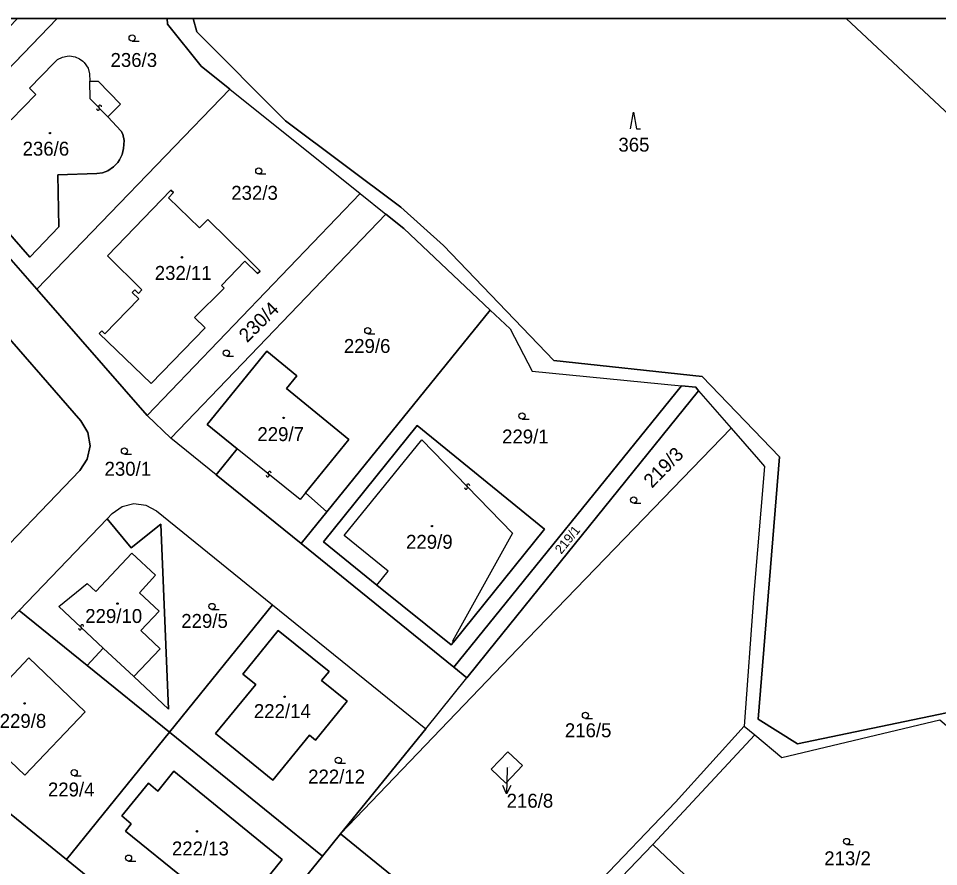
# Model space of a CAD drawing. Extents: x -598233 to -596890, y -1157848 to -1156431.
# Drawn here: x -597823.7 to -597711.3, y -1156534.4 to -1156430.9 of the extents above; entities that cross this region are included whole.
import ezdxf

# ---------------------------------------------------------------- set-up
doc = ezdxf.new("R2010")
doc.units = 0
for name, color, linetype in [('Level 1', 7, 'Continuous'), ('Level 13', 7, 'Continuous'), ('Level 3', 7, 'Continuous'), ('Level 4', 7, 'Continuous'), ('Level 5', 7, 'Continuous'), ('Level 57', 7, 'Continuous'), ('Level 60', 7, 'Continuous'), ('Vrstva 60', 7, 'Continuous'), ('zajmove_uzemi', 7, 'Continuous')]:
    doc.layers.add(name, color=color, linetype=linetype)

msp = doc.modelspace()

# ---------------------------------------------------------------- linework, layer by layer
at = {"layer": 'Level 1'}
msp.add_line((-597835.47, -1156447.95), (-597818.94, -1156430.86), dxfattribs=at)
for points in [[(-597805.52, -1156430.86), (-597805.47, -1156431.54), (-597801.36, -1156436.7), (-597797.85, -1156439.51)], [(-597802.33, -1156430.86), (-597801.88, -1156432.48), (-597791.08, -1156443.38), (-597776.99, -1156453.9), (-597771.76, -1156458.57), (-597758.28, -1156472.63), (-597740.15, -1156474.56), (-597730.72, -1156484.39), (-597733.33, -1156516.4), (-597728.53, -1156519.44), (-597710.3, -1156515.63), (-597679.72, -1156538.87), (-597674.19, -1156544.27), (-597669.38, -1156550.28), (-597660.84, -1156556.14)], [(-597669.04, -1156478.62), (-597671.13, -1156480.96), (-597694.63, -1156462.22), (-597705.48, -1156446.85), (-597722.59, -1156430.86)], [(-597824.56, -1156443.23), (-597821.58, -1156440.14), (-597822.35, -1156439.37), (-597819.37, -1156436.31), (-597818.92, -1156435.89), (-597818.3, -1156435.58), (-597817.75, -1156435.45), (-597817.44, -1156435.44), (-597816.74, -1156435.55), (-597816.22, -1156435.78), (-597815.82, -1156436.08), (-597815.67, -1156436.23), (-597815.19, -1156436.93), (-597815.01, -1156437.64), (-597814.98, -1156438.5)], [(-597814.98, -1156438.5), (-597813.96, -1156438.5), (-597811.24, -1156441.32), (-597812.77, -1156442.88)], [(-597821.46, -1156463.93), (-597797.85, -1156439.51)], [(-597797.85, -1156439.51), (-597781.93, -1156452.23)], [(-597829.28, -1156448.14), (-597831.1, -1156449.94), (-597822.28, -1156460.02), (-597818.76, -1156456.29), (-597818.89, -1156449.95), (-597814.11, -1156449.79), (-597813.44, -1156449.7), (-597812.77, -1156449.45), (-597812.06, -1156448.99), (-597811.56, -1156448.46), (-597811.33, -1156448.12), (-597811.01, -1156447.49), (-597810.84, -1156446.75), (-597810.76, -1156445.75), (-597810.94, -1156444.97), (-597811.15, -1156444.63), (-597812.77, -1156442.88)], [(-597835.47, -1156447.95), (-597821.46, -1156463.93)], [(-597807.47, -1156475.42), (-597813.82, -1156469.31), (-597813.52, -1156468.98), (-597813.14, -1156469.36), (-597808.98, -1156465.08), (-597809.78, -1156464.3), (-597809.48, -1156463.99), (-597809.03, -1156464.43), (-597808.6, -1156463.98), (-597812.83, -1156459.83), (-597805.06, -1156451.81), (-597804.76, -1156452.13), (-597805.37, -1156452.76), (-597801.57, -1156456.42), (-597800.57, -1156455.41), (-597795.7, -1156460.16), (-597794.16, -1156461.71), (-597794.47, -1156462.02), (-597796.02, -1156460.5), (-597798.88, -1156463.47), (-597798.56, -1156463.79), (-597802.2, -1156467.36), (-597800.89, -1156468.65), (-597807.47, -1156475.42)], [(-597781.93, -1156452.23), (-597807.98, -1156479.32)], [(-597781.93, -1156452.23), (-597778.8, -1156454.74)], [(-597805.09, -1156482.09), (-597778.8, -1156454.74)], [(-597766.07, -1156466.47), (-597776.6, -1156456.49), (-597778.8, -1156454.74)], [(-597821.46, -1156463.93), (-597807.98, -1156479.32)], [(-597828.63, -1156499), (-597816.19, -1156486.06), (-597815.28, -1156484.67), (-597814.93, -1156483.04), (-597815.2, -1156481.4), (-597816.05, -1156479.97), (-597827.79, -1156466.57)], [(-597766.07, -1156466.47), (-597786, -1156491.09)], [(-597766.07, -1156466.47), (-597763.64, -1156468.77), (-597760.92, -1156473.92), (-597742.68, -1156475.72)], [(-597788.63, -1156488.79), (-597783.31, -1156482.25), (-597790.93, -1156476.03), (-597789.67, -1156474.49), (-597793.34, -1156471.47), (-597800.64, -1156480.43), (-597796.96, -1156483.4)], [(-597770.5, -1156510.08), (-597742.68, -1156475.72)], [(-597740.6, -1156476.31), (-597766.37, -1156508.24), (-597768.9, -1156511.37)], [(-597740.6, -1156476.31), (-597740.96, -1156475.89), (-597742.68, -1156475.72)], [(-597740.6, -1156476.31), (-597736.61, -1156480.9)], [(-597807.98, -1156479.32), (-597805.09, -1156482.09)], [(-597779.92, -1156500.04), (-597786.43, -1156494.77), (-597774.97, -1156480.57), (-597759.41, -1156493.21), (-597770.55, -1156507.01)], [(-597736.61, -1156480.9), (-597762.67, -1156507.82), (-597784.36, -1156530.43)], [(-597736.61, -1156480.9), (-597733.3, -1156484.71), (-597732.57, -1156485.56), (-597733.84, -1156501.07), (-597735.02, -1156517.27)], [(-597799.53, -1156486.59), (-597805.09, -1156482.09)], [(-597796.96, -1156483.4), (-597799.53, -1156486.59)], [(-597799.53, -1156486.59), (-597789.16, -1156494.98)], [(-597786, -1156491.09), (-597788.63, -1156488.79)], [(-597812.85, -1156491.95), (-597812.23, -1156491.31), (-597811.02, -1156490.46), (-597809.59, -1156490.09), (-597808.13, -1156490.28), (-597806.83, -1156490.98), (-597792.64, -1156502.45)], [(-597823.59, -1156503.14), (-597812.85, -1156491.95)], [(-597812.85, -1156491.95), (-597809.9, -1156495.49), (-597806.29, -1156492.59), (-597805.34, -1156515.2), (-597809.61, -1156511.21)], [(-597786, -1156491.09), (-597789.16, -1156494.98)], [(-597789.16, -1156494.98), (-597770.5, -1156510.08)], [(-597770.55, -1156507.01), (-597770.82, -1156507.35), (-597779.92, -1156500.04)], [(-597837.5, -1156517.61), (-597823.59, -1156503.14)], [(-597823.59, -1156503.14), (-597815.29, -1156509.85)], [(-597792.64, -1156502.45), (-597805.22, -1156518)], [(-597792.64, -1156502.45), (-597773.94, -1156517.58)], [(-597791.95, -1156505.59), (-597785.75, -1156510.6), (-597786.65, -1156511.69), (-597783.54, -1156514.22), (-597787.42, -1156518.96), (-597788.15, -1156518.36), (-597792.61, -1156523.88), (-597799.62, -1156518.18), (-597794.71, -1156512.16), (-597796.26, -1156510.9), (-597791.95, -1156505.59)], [(-597813.32, -1156507.75), (-597815.29, -1156509.85)], [(-597809.61, -1156511.21), (-597813.32, -1156507.75)], [(-597829.37, -1156513.38), (-597832.97, -1156517.08), (-597828.27, -1156521.62), (-597826.54, -1156519.83), (-597822.91, -1156523.27), (-597815.55, -1156515.51), (-597822.42, -1156508.94), (-597827.39, -1156514.18)], [(-597815.29, -1156509.85), (-597805.22, -1156518)], [(-597770.5, -1156510.08), (-597768.9, -1156511.37)], [(-597773.94, -1156517.58), (-597768.9, -1156511.37)], [(-597733.74, -1156518.33), (-597730.43, -1156521.08), (-597711.14, -1156516.49), (-597696.1, -1156529.34)], [(-597837.5, -1156517.61), (-597817.8, -1156533.55)], [(-597784.36, -1156530.43), (-597773.94, -1156517.58)], [(-597735.02, -1156517.27), (-597743.43, -1156526.56), (-597763.39, -1156547.39)], [(-597735.02, -1156517.27), (-597733.74, -1156518.33)], [(-597805.22, -1156518), (-597817.8, -1156533.55)], [(-597805.22, -1156518), (-597786.54, -1156533.12)], [(-597746.2, -1156531.73), (-597733.74, -1156518.33)], [(-597763.91, -1156520.4), (-597765.93, -1156522.52), (-597764.15, -1156524.21), (-597762.13, -1156522.09), (-597763.91, -1156520.4)], [(-597811.07, -1156528.21), (-597807.81, -1156524.24), (-597806.67, -1156525.21), (-597804.71, -1156522.76), (-597791.47, -1156533.55), (-597798.6, -1156542.35), (-597804.4, -1156537.66), (-597803.15, -1156536.12), (-597810.61, -1156530.09), (-597809.9, -1156529.18), (-597811.07, -1156528.21)], [(-597784.36, -1156530.43), (-597786.54, -1156533.12)], [(-597784.36, -1156530.43), (-597780.01, -1156533.95), (-597772.4, -1156540.1), (-597763.39, -1156547.39)], [(-597746.2, -1156531.73), (-597762.4, -1156548.6)], [(-597746.2, -1156531.73), (-597722.07, -1156554.54)], [(-597801.31, -1156546.95), (-597817.8, -1156533.55)], [(-597786.54, -1156533.12), (-597799.17, -1156548.68)]]:
    msp.add_lwpolyline(points, dxfattribs=at)
at = {"layer": 'Level 13'}
for centre, start, end in [((-597813.71, -1156441.64), 351.3699, 223.9599), ((-597813.97, -1156441.9), 171.5843, 43.6823), ((-597793, -1156486.36), 358.2081, 230.7981), ((-597793.24, -1156486.64), 178.4226, 50.5206), ((-597769.01, -1156488.14), 171.3427, 43.9327), ((-597768.75, -1156487.88), 351.5572, 223.6552), ((-597816.17, -1156505.33), 174.2765, 46.3744), ((-597815.91, -1156505.07), 354.062, 226.652)]:
    msp.add_arc(centre, 0.184, start, end, dxfattribs=at)
at = {"layer": 'Level 3'}
for points in [[(-597812.77, -1156442.88), (-597814.92, -1156440.67), (-597814.98, -1156438.5)], [(-597779.92, -1156500.04), (-597778.52, -1156498.33), (-597783.88, -1156493.99), (-597774.42, -1156482.31), (-597763.34, -1156493.71), (-597770.68, -1156506.9), (-597770.55, -1156507.01)], [(-597788.63, -1156488.79), (-597789.29, -1156489.6), (-597796.96, -1156483.4)], [(-597813.32, -1156507.75), (-597818.76, -1156502.66), (-597815.3, -1156499.86), (-597814.25, -1156500.84), (-597809.83, -1156496.13), (-597806.93, -1156498.84), (-597808.91, -1156500.98), (-597806.51, -1156503.21), (-597808.75, -1156505.59), (-597806.37, -1156507.81), (-597809.61, -1156511.21)]]:
    msp.add_lwpolyline(points, dxfattribs=at)
at = {"layer": 'Level 5'}
for p, q in [((-597809.8, -1156433.63), (-597808.93, -1156433.63)), ((-597794.33, -1156449.85), (-597793.45, -1156449.85)), ((-597781.02, -1156469.35), (-597780.15, -1156469.35)), ((-597798.29, -1156472.1), (-597797.42, -1156472.1)), ((-597762.17, -1156479.78), (-597761.3, -1156479.78)), ((-597810.74, -1156484.05), (-597809.86, -1156484.05)), ((-597748.53, -1156490.03), (-597747.66, -1156490.03)), ((-597800.05, -1156503.03), (-597799.18, -1156503.03)), ((-597754.43, -1156516.33), (-597753.56, -1156516.33)), ((-597784.62, -1156521.8), (-597783.74, -1156521.8)), ((-597816.88, -1156523.32), (-597816.01, -1156523.32)), ((-597722.53, -1156531.72), (-597721.66, -1156531.72)), ((-597810.24, -1156533.76), (-597809.36, -1156533.76))]:
    msp.add_line(p, q, dxfattribs=at)
msp.add_lwpolyline([(-597748.93, -1156444.32), (-597748.55, -1156442.32), (-597748.18, -1156444.32), (-597747.68, -1156444.32)], dxfattribs=at)
for centre, radius in [((-597809.8, -1156433.25), 0.375), ((-597819.85, -1156444.86), 0.09), ((-597819.85, -1156444.86), 0.0521), ((-597794.33, -1156449.47), 0.375), ((-597803.72, -1156460.03), 0.09), ((-597803.72, -1156460.03), 0.0521), ((-597781.02, -1156468.97), 0.375), ((-597798.29, -1156471.72), 0.375), ((-597791.29, -1156479.63), 0.09), ((-597791.29, -1156479.63), 0.0521), ((-597762.17, -1156479.4), 0.375), ((-597810.74, -1156483.67), 0.375), ((-597748.53, -1156489.65), 0.375), ((-597773.18, -1156492.84), 0.09), ((-597773.18, -1156492.84), 0.0521), ((-597811.59, -1156502.3), 0.09), ((-597811.59, -1156502.3), 0.0521), ((-597800.05, -1156502.65), 0.375), ((-597822.94, -1156514.49), 0.09), ((-597822.94, -1156514.49), 0.0521), ((-597791.18, -1156513.68), 0.09), ((-597791.18, -1156513.68), 0.0521), ((-597754.43, -1156515.95), 0.375), ((-597784.62, -1156521.42), 0.375), ((-597816.88, -1156522.94), 0.375), ((-597801.89, -1156530.1), 0.09), ((-597801.89, -1156530.1), 0.0521), ((-597722.53, -1156531.34), 0.375), ((-597810.24, -1156533.38), 0.375)]:
    msp.add_circle(centre, radius, dxfattribs=at)
at = {"layer": 'Level 57'}
for p, q in [((-597764, -1156522.3), (-597764, -1156522.52)), ((-597764, -1156522.52), (-597764.05, -1156525.52))]:
    msp.add_line(p, q, dxfattribs=at)
msp.add_lwpolyline([(-597763.53, -1156524.53), (-597764.05, -1156525.52), (-597764.53, -1156524.51)], dxfattribs=at)
at = {"layer": 'Level 60'}
msp.add_lwpolyline([(-597824.56, -1156443.23), (-597821.58, -1156440.14), (-597822.35, -1156439.37), (-597819.37, -1156436.31), (-597818.92, -1156435.89), (-597818.3, -1156435.58), (-597817.75, -1156435.45), (-597817.44, -1156435.44), (-597816.74, -1156435.55), (-597816.22, -1156435.78), (-597815.82, -1156436.08), (-597815.67, -1156436.23), (-597815.19, -1156436.93), (-597815.01, -1156437.64), (-597814.98, -1156438.5), (-597813.96, -1156438.5), (-597811.24, -1156441.32), (-597812.77, -1156442.88), (-597811.15, -1156444.63), (-597810.94, -1156444.97), (-597810.76, -1156445.75), (-597810.84, -1156446.75), (-597811.01, -1156447.49), (-597811.33, -1156448.12), (-597811.56, -1156448.46), (-597812.06, -1156448.99), (-597812.77, -1156449.45), (-597813.44, -1156449.7), (-597814.11, -1156449.79), (-597818.89, -1156449.95), (-597818.76, -1156456.29), (-597822.28, -1156460.02), (-597831.1, -1156449.94)], dxfattribs=at)
for points in [[(-597807.98, -1156479.32), (-597821.46, -1156463.93), (-597797.85, -1156439.51), (-597781.93, -1156452.23)], [(-597807.47, -1156475.42), (-597813.82, -1156469.31), (-597813.52, -1156468.98), (-597813.14, -1156469.36), (-597808.98, -1156465.08), (-597809.78, -1156464.3), (-597809.48, -1156463.99), (-597809.03, -1156464.43), (-597808.6, -1156463.98), (-597812.83, -1156459.83), (-597805.06, -1156451.81), (-597804.76, -1156452.13), (-597805.37, -1156452.76), (-597801.57, -1156456.42), (-597800.57, -1156455.41), (-597795.7, -1156460.16), (-597794.16, -1156461.71), (-597794.47, -1156462.02), (-597796.02, -1156460.5), (-597798.88, -1156463.47), (-597798.56, -1156463.79), (-597802.2, -1156467.36), (-597800.89, -1156468.65)], [(-597813.82, -1156469.31), (-597807.47, -1156475.42), (-597800.89, -1156468.65), (-597802.2, -1156467.36), (-597798.56, -1156463.79), (-597798.88, -1156463.47), (-597796.02, -1156460.5), (-597794.47, -1156462.02), (-597794.16, -1156461.71), (-597795.7, -1156460.16), (-597800.57, -1156455.41), (-597801.57, -1156456.42), (-597805.37, -1156452.76), (-597804.76, -1156452.13), (-597805.06, -1156451.81), (-597812.83, -1156459.83), (-597808.6, -1156463.98), (-597809.03, -1156464.43), (-597809.48, -1156463.99), (-597809.78, -1156464.3), (-597808.98, -1156465.08), (-597813.14, -1156469.36), (-597813.52, -1156468.98)], [(-597805.09, -1156482.09), (-597807.98, -1156479.32), (-597781.93, -1156452.23), (-597778.8, -1156454.74)], [(-597776.6, -1156456.49), (-597766.07, -1156466.47), (-597786, -1156491.09), (-597788.63, -1156488.79), (-597783.31, -1156482.25), (-597790.93, -1156476.03), (-597789.67, -1156474.49), (-597793.34, -1156471.47), (-597800.64, -1156480.43), (-597796.96, -1156483.4), (-597799.53, -1156486.59), (-597805.09, -1156482.09), (-597778.8, -1156454.74)], [(-597844.34, -1156481.07), (-597827.79, -1156466.57), (-597816.05, -1156479.97), (-597815.2, -1156481.4), (-597814.93, -1156483.04), (-597815.28, -1156484.67), (-597816.19, -1156486.06), (-597828.63, -1156499), (-597843.04, -1156482.55)], [(-597763.64, -1156468.77), (-597760.92, -1156473.92), (-597742.68, -1156475.72), (-597770.5, -1156510.08), (-597789.16, -1156494.98), (-597786, -1156491.09), (-597766.07, -1156466.47)], [(-597788.63, -1156488.79), (-597786, -1156491.09), (-597789.16, -1156494.98), (-597799.53, -1156486.59), (-597796.96, -1156483.4), (-597800.64, -1156480.43), (-597793.34, -1156471.47), (-597789.67, -1156474.49), (-597790.93, -1156476.03), (-597783.31, -1156482.25)], [(-597740.6, -1156476.31), (-597736.61, -1156480.9), (-597762.67, -1156507.82), (-597784.36, -1156530.43), (-597773.94, -1156517.58), (-597768.9, -1156511.37), (-597766.37, -1156508.24)], [(-597740.96, -1156475.89), (-597740.6, -1156476.31), (-597766.37, -1156508.24), (-597768.9, -1156511.37), (-597770.5, -1156510.08), (-597742.68, -1156475.72)], [(-597786.43, -1156494.77), (-597774.97, -1156480.57), (-597759.41, -1156493.21), (-597770.55, -1156507.01), (-597770.82, -1156507.35), (-597779.92, -1156500.04)], [(-597774.97, -1156480.57), (-597786.43, -1156494.77), (-597779.92, -1156500.04), (-597770.82, -1156507.35), (-597770.55, -1156507.01), (-597759.41, -1156493.21)], [(-597732.57, -1156485.56), (-597733.84, -1156501.07), (-597735.02, -1156517.27), (-597743.43, -1156526.56), (-597763.39, -1156547.39), (-597772.4, -1156540.1), (-597780.01, -1156533.95), (-597784.36, -1156530.43), (-597762.67, -1156507.82), (-597736.61, -1156480.9), (-597733.3, -1156484.71)], [(-597812.23, -1156491.31), (-597811.02, -1156490.46), (-597809.59, -1156490.09), (-597808.13, -1156490.28), (-597806.83, -1156490.98), (-597792.64, -1156502.45), (-597805.22, -1156518), (-597815.29, -1156509.85), (-597813.32, -1156507.75), (-597809.61, -1156511.21), (-597805.34, -1156515.2), (-597806.29, -1156492.59), (-597809.9, -1156495.49), (-597812.85, -1156491.95)], [(-597823.59, -1156503.14), (-597812.85, -1156491.95), (-597809.9, -1156495.49), (-597806.29, -1156492.59), (-597805.34, -1156515.2), (-597809.61, -1156511.21), (-597813.32, -1156507.75), (-597815.29, -1156509.85)], [(-597817.8, -1156533.55), (-597837.5, -1156517.61), (-597823.59, -1156503.14), (-597815.29, -1156509.85), (-597805.22, -1156518)], [(-597805.22, -1156518), (-597792.64, -1156502.45), (-597773.94, -1156517.58), (-597784.36, -1156530.43), (-597786.54, -1156533.12)], [(-597791.95, -1156505.59), (-597785.75, -1156510.6), (-597786.65, -1156511.69), (-597783.54, -1156514.22), (-597787.42, -1156518.96), (-597788.15, -1156518.36), (-597792.61, -1156523.88), (-597799.62, -1156518.18), (-597794.71, -1156512.16), (-597796.26, -1156510.9)], [(-597785.75, -1156510.6), (-597791.95, -1156505.59), (-597796.26, -1156510.9), (-597794.71, -1156512.16), (-597799.62, -1156518.18), (-597792.61, -1156523.88), (-597788.15, -1156518.36), (-597787.42, -1156518.96), (-597783.54, -1156514.22), (-597786.65, -1156511.69)], [(-597832.97, -1156517.08), (-597829.37, -1156513.38), (-597828.81, -1156512.8), (-597827.39, -1156514.18), (-597822.42, -1156508.94), (-597815.55, -1156515.51), (-597822.91, -1156523.27), (-597826.54, -1156519.83), (-597828.27, -1156521.62)], [(-597829.37, -1156513.38), (-597832.97, -1156517.08), (-597828.27, -1156521.62), (-597826.54, -1156519.83), (-597822.91, -1156523.27), (-597815.55, -1156515.51), (-597822.42, -1156508.94), (-597827.39, -1156514.18), (-597828.81, -1156512.8)], [(-597730.43, -1156521.08), (-597711.14, -1156516.49), (-597696.1, -1156529.34), (-597714.93, -1156547.59), (-597718.62, -1156551.17), (-597722.07, -1156554.54), (-597746.2, -1156531.73), (-597733.74, -1156518.33)], [(-597837.89, -1156517.29), (-597837.5, -1156517.61), (-597817.8, -1156533.55), (-597801.31, -1156546.95), (-597810.07, -1156557.78), (-597840.01, -1156533.53), (-597842.29, -1156531.57), (-597843.72, -1156529.33), (-597844.23, -1156526.71), (-597843.72, -1156524.09), (-597842.27, -1156521.85)], [(-597778.51, -1156565.39), (-597779.71, -1156564.42), (-597763.39, -1156547.39), (-597743.43, -1156526.56), (-597735.02, -1156517.27), (-597733.74, -1156518.33), (-597746.2, -1156531.73), (-597762.4, -1156548.6)], [(-597817.8, -1156533.55), (-597805.22, -1156518), (-597786.54, -1156533.12), (-597799.17, -1156548.68), (-597801.31, -1156546.95)], [(-597763.91, -1156520.4), (-597765.93, -1156522.52), (-597764.15, -1156524.21), (-597762.13, -1156522.09)], [(-597765.93, -1156522.52), (-597763.91, -1156520.4), (-597762.13, -1156522.09), (-597764.15, -1156524.21)], [(-597811.07, -1156528.21), (-597807.81, -1156524.24), (-597806.67, -1156525.21), (-597804.71, -1156522.76), (-597791.47, -1156533.55), (-597798.6, -1156542.35), (-597804.4, -1156537.66), (-597803.15, -1156536.12), (-597810.61, -1156530.09), (-597809.9, -1156529.18)], [(-597811.07, -1156528.21), (-597809.9, -1156529.18), (-597810.61, -1156530.09), (-597803.15, -1156536.12), (-597804.4, -1156537.66), (-597798.6, -1156542.35), (-597791.47, -1156533.55), (-597804.71, -1156522.76), (-597806.67, -1156525.21), (-597807.81, -1156524.24)], [(-597780.01, -1156533.95), (-597772.4, -1156540.1), (-597763.39, -1156547.39), (-597779.71, -1156564.42), (-597797.03, -1156550.41), (-597799.17, -1156548.68), (-597786.54, -1156533.12), (-597784.36, -1156530.43)], [(-597737.72, -1156571), (-597762.4, -1156548.6), (-597746.2, -1156531.73), (-597722.07, -1156554.54)]]:
    msp.add_lwpolyline(points, close=True, dxfattribs=at)
at = {"layer": 'Vrstva 60'}
for points in [[(-596983.04, -1156430.86), (-598045.83, -1156430.86), (-598048.23, -1156436.86), (-598052.09, -1156446.51)], [(-597710.3, -1156515.63), (-597728.53, -1156519.44), (-597733.33, -1156516.4), (-597730.72, -1156484.39), (-597740.15, -1156474.56), (-597758.28, -1156472.63), (-597771.76, -1156458.57), (-597776.99, -1156453.9), (-597791.08, -1156443.38), (-597801.88, -1156432.48), (-597802.33, -1156430.86), (-597805.52, -1156430.86), (-597805.47, -1156431.54), (-597801.36, -1156436.7), (-597797.85, -1156439.51), (-597781.93, -1156452.23), (-597778.8, -1156454.74), (-597776.6, -1156456.49), (-597766.07, -1156466.47), (-597763.64, -1156468.77), (-597760.92, -1156473.92), (-597742.68, -1156475.72), (-597740.96, -1156475.89), (-597740.6, -1156476.31), (-597736.61, -1156480.9), (-597733.3, -1156484.71), (-597732.57, -1156485.56), (-597733.84, -1156501.07), (-597735.02, -1156517.27), (-597733.74, -1156518.33), (-597730.43, -1156521.08), (-597711.14, -1156516.49)], [(-597705.48, -1156446.85), (-597722.59, -1156430.86), (-597802.33, -1156430.86), (-597801.88, -1156432.48), (-597791.08, -1156443.38), (-597776.99, -1156453.9), (-597771.76, -1156458.57), (-597758.28, -1156472.63), (-597740.15, -1156474.56), (-597730.72, -1156484.39), (-597733.33, -1156516.4), (-597728.53, -1156519.44), (-597710.3, -1156515.63)], [(-597824.56, -1156443.23), (-597821.58, -1156440.14), (-597822.35, -1156439.37), (-597819.37, -1156436.31), (-597818.92, -1156435.89), (-597818.3, -1156435.58), (-597817.75, -1156435.45), (-597817.44, -1156435.44), (-597816.74, -1156435.55), (-597816.22, -1156435.78), (-597815.82, -1156436.08), (-597815.67, -1156436.23), (-597815.19, -1156436.93), (-597815.01, -1156437.64), (-597814.98, -1156438.5), (-597813.96, -1156438.5), (-597811.24, -1156441.32), (-597812.77, -1156442.88), (-597811.15, -1156444.63), (-597810.94, -1156444.97), (-597810.76, -1156445.75), (-597810.84, -1156446.75), (-597811.01, -1156447.49), (-597811.33, -1156448.12), (-597811.56, -1156448.46), (-597812.06, -1156448.99), (-597812.77, -1156449.45), (-597813.44, -1156449.7), (-597814.11, -1156449.79), (-597818.89, -1156449.95), (-597818.76, -1156456.29), (-597822.28, -1156460.02), (-597831.1, -1156449.94)], [(-597837.5, -1156517.61), (-597823.59, -1156503.14), (-597812.85, -1156491.95), (-597812.23, -1156491.31), (-597811.02, -1156490.46), (-597809.59, -1156490.09), (-597808.13, -1156490.28), (-597806.83, -1156490.98), (-597792.64, -1156502.45), (-597773.94, -1156517.58), (-597768.9, -1156511.37), (-597770.5, -1156510.08), (-597789.16, -1156494.98), (-597799.53, -1156486.59), (-597805.09, -1156482.09), (-597807.98, -1156479.32), (-597821.46, -1156463.93), (-597835.47, -1156447.95)], [(-597827.79, -1156466.57), (-597816.05, -1156479.97), (-597815.2, -1156481.4), (-597814.93, -1156483.04), (-597815.28, -1156484.67), (-597816.19, -1156486.06), (-597828.63, -1156499)]]:
    msp.add_lwpolyline(points, dxfattribs=at)
for points in [[(-597818.94, -1156430.86), (-597823.8, -1156430.86), (-597834.18, -1156441.61), (-597840.37, -1156434.49), (-597838.91, -1156433.21), (-597840.2, -1156431.74), (-597840.94, -1156432.39), (-597842.29, -1156430.86), (-597850.46, -1156430.86), (-597835.47, -1156447.95)], [(-597805.52, -1156430.86), (-597818.94, -1156430.86), (-597835.47, -1156447.95), (-597821.46, -1156463.93), (-597797.85, -1156439.51), (-597801.36, -1156436.7), (-597805.47, -1156431.54)], [(-597705.82, -1156430.86), (-597722.59, -1156430.86), (-597705.48, -1156446.85), (-597694.63, -1156462.22), (-597671.13, -1156480.96), (-597669.04, -1156478.62), (-597692.28, -1156460.22), (-597703.54, -1156442.28), (-597698.99, -1156438.27)]]:
    msp.add_lwpolyline(points, close=True, dxfattribs=at)
at = {"layer": 'zajmove_uzemi'}
msp.add_lwpolyline([(-598232.89, -1156430.86), (-596890.46, -1156430.86), (-596890.46, -1157848.46), (-598232.89, -1157848.46)], close=True, dxfattribs=at)

# ---------------------------------------------------------------- texts
at = {"layer": 'Level 4'}
for s, height, p in [('236/3', 1.7, (-597812.44, -1156436.78)), ('236/6', 1.7, (-597823.18, -1156447.61)), ('365', 1.7, (-597750.4, -1156447.12)), ('232/3', 1.7, (-597797.69, -1156453)), ('232/11', 1.7, (-597807.04, -1156462.78)), ('229/6', 1.7, (-597783.94, -1156471.7)), ('229/7', 1.7, (-597794.5, -1156482.46)), ('229/1', 1.7, (-597764.61, -1156482.75)), ('230/1', 1.7, (-597813.17, -1156486.69)), ('229/9', 1.7, (-597776.34, -1156495.61)), ('229/10', 1.7, (-597815.53, -1156504.67)), ('229/5', 1.7, (-597803.8, -1156505.27)), ('222/14', 1.7, (-597794.93, -1156516.28)), ('229/8', 1.7, (-597825.98, -1156517.48)), ('216/5', 1.7, (-597756.94, -1156518.62)), ('216/8', 0.1, (-597764, -1156522.3)), ('222/12', 1.7, (-597788.3, -1156524.27)), ('229/4', 1.7, (-597820.09, -1156525.85)), ('222/13', 1.7, (-597804.94, -1156533.05)), ('213/2', 1.7, (-597725.25, -1156534.25))]:
    msp.add_text(s, height=height, dxfattribs=at).set_placement(p)
for s, height, rotation, p in [('230/4', 1.7, 45, (-597795.75, -1156470.52)), ('219/3', 1.7, 45.4032, (-597746.3, -1156488.28)), ('219/1', 1.14, 51.0285, (-597757.38, -1156496.34))]:
    msp.add_text(s, height=height, rotation=rotation, dxfattribs=at).set_placement(p)
at = {"layer": 'Level 57'}
msp.add_text('216/8', height=1.7, dxfattribs=at).set_placement((-597764.05, -1156527.22))

doc.saveas('drawing.dxf')
